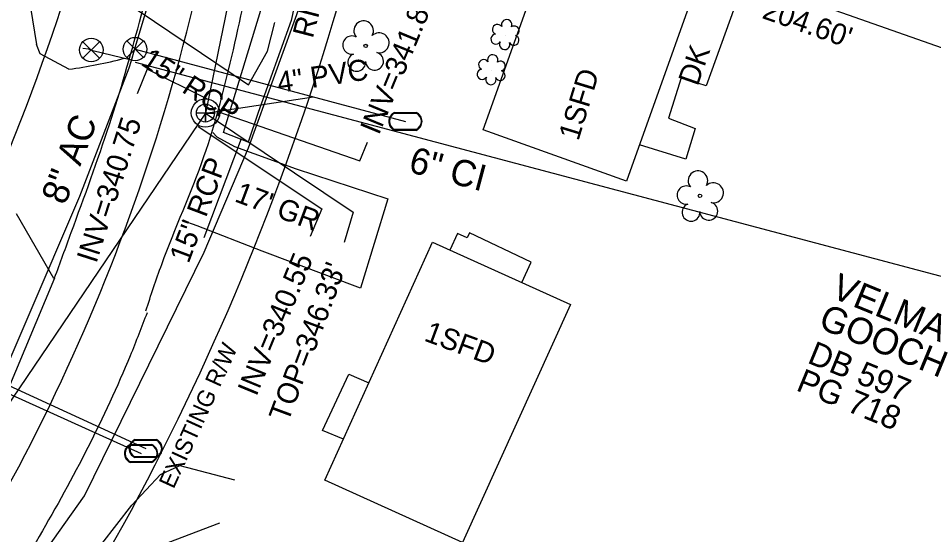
# Model space of a CAD drawing. Extents: x 2089016 to 2094354, y 862840 to 864725.
# Drawn here: x 2091434.2 to 2091607.8, y 863873.2 to 863971.2 of the extents above; entities that cross this region are included whole.
import ezdxf

# ---------------------------------------------------------------- set-up
doc = ezdxf.new("R2010")
doc.units = 0
for name, color, linetype in [('Exist Building', 7, 'Continuous'), ('Exist Building Text', 7, 'Continuous'), ('Exist Horizontal Alignment', 7, 'Continuous'), ('Exist Other Culture Area Outline', 7, 'Continuous'), ('Exist Other Culture Area Outline Text', 7, 'Continuous'), ('Exist Property Deed Book Text', 7, 'Continuous'), ('Exist Property Line', 7, 'Continuous'), ('Exist Property Line Text', 7, 'Continuous'), ('Exist Property Owner Text', 7, 'Continuous'), ('Exist Right of Way Line', 7, 'Continuous'), ('Exist Right of Way Line Text', 7, 'Continuous'), ('Exist Roads EOP', 7, 'Continuous'), ('Exist Roads Soil', 7, 'Continuous'), ('Exist Roads Soil Text', 7, 'Continuous'), ('Exist Structure Minor Pipes RCP 15 Inch', 7, 'Continuous'), ('Exist Structure Minor Pipes RCP 15 Inch Leader', 7, 'Continuous'), ('Exist Structure Minor Pipes RCP 15 Inch Text', 7, 'Continuous'), ('Exist Utilities Gas UG Line SUE LOS B', 7, 'Continuous'), ('Exist Utilities Power UG Cable SUE LOS B', 7, 'Continuous'), ('Exist Utilities Sanitary Sewer Manhole Leader', 7, 'Continuous'), ('Exist Utilities Sanitary Sewer Manhole Text', 7, 'Continuous'), ('Exist Utilities Sanitary Sewer UG Line', 7, 'Continuous'), ('Exist Utilities Sanitary Sewer UG Line Invert Elevation', 7, 'Continuous'), ('Exist Utilities Sanitary Sewer UG Line Leader', 7, 'Continuous'), ('Exist Utilities Sanitary Sewer UG Line Text', 7, 'Continuous'), ('Exist Utilities Water UG Line SUE LOS B', 7, 'Continuous'), ('Exist Utilities Water UG Line SUE LOS C', 7, 'Continuous'), ('Exist Utilities Water UG Line SUE LOS C Text', 7, 'Continuous'), ('Exist Vegetation Shrub CELL', 7, 'Continuous'), ('Exist Vegetation Tree CELL', 7, 'Continuous'), ('Pattern 1', 7, 'Continuous'), ('Prop Erosion Embankment Toe Protection with Rip Rap 2 Detail CELL', 7, 'Continuous'), ('Raster_Level_0', 7, 'Continuous')]:
    doc.layers.add(name, color=color, linetype=linetype)

msp = doc.modelspace()

# ---------------------------------------------------------------- linework, layer by layer
at = {"layer": 'Exist Building'}
for points in [[(2091567.71, 863991.16), (2091549.56, 863940.28), (2091522.37, 863949.98), (2091540.52, 864000.86)], [(2091538.91, 863916.88), (2091518.47, 863871.7), (2091492.32, 863883.53), (2091512.77, 863928.7)]]:
    msp.add_lwpolyline(points, close=True, dxfattribs=at)
at = {"layer": 'Exist Horizontal Alignment'}
msp.add_arc((2091098.16, 864063.33), 380, 321.5759, 346.748, dxfattribs=at)
at = {"layer": 'Exist Other Culture Area Outline'}
for points in [[(2091473.13, 863949.53), (2091483.2, 863982.54), (2091486.28, 863998.43), (2091488.56, 864010.41), (2091490.05, 864015.08), (2091492.22, 864015.95), (2091494.97, 864015.1), (2091494.81, 864012.79), (2091492.13, 863998.34), (2091488.56, 863982.66), (2091485.94, 863970.77), (2091479.72, 863953.33), (2091477.79, 863947.66), (2091473.13, 863949.53)], [(2091563.4, 863979.09), (2091567.34, 863977.71), (2091566.44, 863974.77), (2091570.13, 863973.43), (2091564.66, 863958.37), (2091559.94, 863959.88), (2091557.5, 863952.2), (2091562.57, 863950.29), (2091560.78, 863944.47), (2091552.02, 863947.19)], [(2091529.69, 863921.05), (2091531.45, 863924.91), (2091519.77, 863930.44), (2091519.34, 863929.54), (2091517.48, 863930.32), (2091516.06, 863927.21)], [(2091495.86, 863891.34), (2091491.88, 863892.95), (2091496.9, 863903.67), (2091500.69, 863902.03)]]:
    msp.add_lwpolyline(points, dxfattribs=at)
at = {"layer": 'Exist Property Line'}
msp.add_line((2091824.61, 863889.69), (2091502.5, 864003.2), dxfattribs=at)
at = {"layer": 'Exist Right of Way Line'}
for radius in [444.54, 494.54]:
    msp.add_arc((2091020.08, 864112.07), radius, 322.7135, 346.759, dxfattribs=at)
at = {"layer": 'Exist Roads EOP'}
msp.add_line((2091431.95, 863899.97), (2091441.17, 863921.92), dxfattribs=at)
for points in [[(2091441.1, 863921.91), (2091444.26, 863930.54), (2091451.5, 863951.02), (2091462.11, 863990.03), (2091470.34, 864025.4), (2091478.72, 864061.83), (2091488.18, 864099.79), (2091497.28, 864140.14), (2091508.39, 864182.61), (2091520.43, 864222.63), (2091532.13, 864263.12), (2091539.24, 864279.17)], [(2091458.4, 863915.67), (2091461.42, 863924.49), (2091469.42, 863944.94), (2091479.75, 863985.59), (2091486.04, 864011.02), (2091487.65, 864016.26), (2091489.53, 864018.43), (2091490.64, 864021.54), (2091491.12, 864028.71), (2091491.12, 864035.24), (2091495.79, 864056.26), (2091504.17, 864091.54), (2091506.21, 864096.08), (2091508.03, 864097.81), (2091509.43, 864104.3), (2091510.9, 864108.46), (2091509.69, 864112.64), (2091510.21, 864116.03), (2091515.22, 864135.56), (2091526.19, 864178.07), (2091537.83, 864216.97), (2091551.26, 864256.55)], [(2090159.86, 864177.45), (2090180.67, 864168.73), (2090222.86, 864151.65), (2090264.39, 864134.6), (2090306, 864117.79), (2090347.24, 864101.05), (2090392.99, 864082.57), (2090433.2, 864065.09), (2090472.83, 864048.96), (2090514.73, 864032.43), (2090559.97, 864014.05), (2090601.37, 863997.19), (2090646.29, 863978.82), (2090688.95, 863961.27), (2090733.38, 863942.96), (2090770.05, 863927.33), (2090814.52, 863908.72), (2090858.91, 863891), (2090901.15, 863874.17), (2090939.87, 863858.28), (2090962.72, 863848.64), (2090997.54, 863834.72), (2091036.07, 863819.08), (2091075.6, 863802.48), (2091112.88, 863787.77), (2091153.64, 863770.65), (2091194.67, 863753.49), (2091234.07, 863737.23), (2091276.57, 863719.33), (2091296.56, 863710.75), (2091332.88, 863695.67), (2091370.71, 863680.05), (2091411.45, 863662.85), (2091427.01, 863655.9), (2091440.19, 863646.8), (2091448.83, 863640.62), (2091463.67, 863633.85), (2091467.99, 863632.17), (2091469.11, 863631.07), (2091469.97, 863630.04), (2091470.37, 863629.28)], [(2091458.63, 863915.3), (2091455.43, 863907.16), (2091438.17, 863872.89), (2091417.82, 863841.31), (2091394.13, 863810.14), (2091368.83, 863778.33), (2091355.6, 863760.48), (2091347.95, 863737.92), (2091353.05, 863717.6), (2091353.04, 863717.56), (2091357.07, 863712.82), (2091361.5, 863708.99), (2091398.61, 863693.57), (2091435.17, 863678.96), (2091472.88, 863664.14), (2091513.07, 863651.42), (2091550.28, 863640.44), (2091559.59, 863639.13), (2091561.17, 863638.35), (2091573.07, 863633.85), (2091588.61, 863630.02), (2091610.92, 863627.57), (2091621.33, 863629.04)]]:
    msp.add_spline(points, degree=3, dxfattribs=at)
at = {"layer": 'Exist Roads Soil'}
msp.add_line((2091433.81, 863934.16), (2091440.87, 863921.84), dxfattribs=at)
for points in [[(2091485.82, 864199.68), (2091479.84, 864189.88), (2091466.83, 864148.87), (2091457.53, 864106.62), (2091449.87, 864069.96), (2091439.63, 864016.58), (2091434.62, 863984.99), (2091437.65, 863966.23)], [(2091443.81, 863961.5), (2091438.34, 863964.46), (2091437.65, 863966.23)], [(2091471.1, 863949.52), (2091471.86, 863948.68), (2091475.2, 863946.86), (2091486.93, 863942.63), (2091504.32, 863936.92), (2091499.13, 863919.99), (2091480.46, 863927), (2091468.12, 863931.77), (2091465.3, 863932.81)]]:
    msp.add_lwpolyline(points, dxfattribs=at)
msp.add_ellipse((2091436.1, 864007.48), major_axis=(62.63, 5.64), ratio=0.740396, start_param=4.76902, end_param=4.940315, dxfattribs=at)
at = {"layer": 'Exist Structure Minor Pipes RCP 15 Inch'}
for p, q in [((2091454.01, 863974.64), (2091477.9, 863958.52)), ((2091469.45, 863929.61), (2091476.53, 863948.36))]:
    msp.add_line(p, q, dxfattribs=at)
at = {"layer": 'Exist Structure Minor Pipes RCP 15 Inch Leader'}
msp.add_lwpolyline([(2091477.9, 863958.52), (2091481.46, 863964.94), (2091482.87, 863970.36)], dxfattribs=at)
at = {"layer": 'Exist Utilities Gas UG Line SUE LOS B'}
msp.add_lwpolyline([(2091438.29, 863868.65), (2091446.78, 863880.55), (2091469.49, 863926.78), (2091477.9, 863946.6), (2091487.83, 863974.17), (2091492.72, 863997.92), (2091495.61, 864013.62), (2091499.29, 864041.53), (2091509.34, 864081.8)], dxfattribs=at)
at = {"layer": 'Exist Utilities Power UG Cable SUE LOS B'}
for points in [[(2091441.04, 863859.91), (2091446.46, 863866.5), (2091450.03, 863871.44), (2091455.75, 863878.78), (2091461.19, 863884.64), (2091464.88, 863886.3), (2091475.2, 863883.59)], [(2091441.98, 863859.22), (2091448.4, 863864.11), (2091461.32, 863871.21), (2091472.45, 863875.46)]]:
    msp.add_lwpolyline(points, dxfattribs=at)
at = {"layer": 'Exist Utilities Sanitary Sewer Manhole Leader'}
msp.add_lwpolyline([(2091469.71, 863953.2), (2091497.69, 863934.39), (2091496.03, 863928.62)], dxfattribs=at)
at = {"layer": 'Exist Utilities Sanitary Sewer UG Line'}
msp.add_line((2091469.71, 863953.2), (2091490.21, 863956.3), dxfattribs=at)
msp.add_lwpolyline([(2091692.13, 864500.83), (2091501.01, 864105.51), (2091469.71, 863953.2), (2091320.59, 863732.95), (2090957.27, 863880.97), (2090681.31, 863994.88), (2090015.26, 864266.1)], dxfattribs=at)
at = {"layer": 'Exist Utilities Sanitary Sewer UG Line Leader'}
for points in [[(2091470.09, 863955.85), (2091458.68, 863961.55), (2091456.74, 863956.84)], [(2091472.16, 863953.41), (2091499.01, 863944.16), (2091500.45, 863947.66)], [(2091468.33, 863950.64), (2091491.8, 863935.02), (2091489.54, 863929.76)]]:
    msp.add_lwpolyline(points, dxfattribs=at)
at = {"layer": 'Exist Utilities Water UG Line SUE LOS B'}
for points in [[(2091455.27, 863961.79), (2091455.66, 863963.15), (2091456.23, 863965.17), (2091460.66, 863980.04), (2091461.38, 863982.3)], [(2091455.69, 863963.23), (2091448.32, 863965.01), (2091447.52, 863965.3), (2091446.45, 863965.42)]]:
    msp.add_lwpolyline(points, dxfattribs=at)
at = {"layer": 'Exist Utilities Water UG Line SUE LOS C'}
for p, q in [((2091456.36, 863965.32), (2091507.63, 863951.61)), ((2091456.35, 863962.82), (2091840.36, 863860.85)), ((2091430.79, 863902.27), (2091458.37, 863889.54)), ((2091430.23, 863900.97), (2091457.5, 863888.61))]:
    msp.add_line(p, q, dxfattribs=at)
msp.add_lwpolyline([(2091311.69, 863687.8), (2091328.33, 863730.1), (2091345.37, 863766.58), (2091360.45, 863789.1), (2091425.86, 863890.78), (2091445.87, 863937.41), (2091455.27, 863961.8)], dxfattribs=at)
at = {"layer": 'Exist Vegetation Shrub CELL'}
for p, q in [((2091526.6, 863967.91), (2091526.6, 863967.91)), ((2091523.97, 863961.24), (2091523.97, 863961.24))]:
    msp.add_line(p, q, dxfattribs=at)
for centre, radius, start, end in [((2091525.11, 863969.04), 0.968, 35.8908, 245.4216), ((2091526.83, 863969.95), 0.99, 334.8391, 200.4717), ((2091528.27, 863968.78), 0.929, 284.4567, 126.0861), ((2091524.8, 863967.21), 0.955, 95.1099, 327.9534), ((2091526.47, 863966.23), 0.984, 151.2797, 21.387), ((2091528.23, 863966.98), 0.937, 204.9913, 73.4601), ((2091522.48, 863962.37), 0.968, 35.8908, 245.4216), ((2091524.2, 863963.28), 0.99, 334.8391, 200.4717), ((2091525.64, 863962.11), 0.929, 284.4567, 126.0861), ((2091522.17, 863960.54), 0.955, 95.1099, 327.9534), ((2091525.6, 863960.31), 0.937, 204.9913, 73.4601), ((2091523.84, 863959.56), 0.984, 151.2797, 21.387)]:
    msp.add_arc(centre, radius, start, end, dxfattribs=at)
at = {"layer": 'Exist Vegetation Tree CELL'}
for p, q in [((2091500.1, 863965.93), (2091500.1, 863965.93)), ((2091563.49, 863937.48), (2091563.49, 863937.48))]:
    msp.add_line(p, q, dxfattribs=at)
for centre in [(2091500.1, 863965.93), (2091563.49, 863937.48)]:
    msp.add_circle(centre, 0.326, dxfattribs=at)
for centre, radius, start, end in [((2091499.71, 863968.81), 1.86, 330.1651, 219.7134), ((2091502.64, 863966.52), 1.9, 257.1011, 134.1999), ((2091497.49, 863966.09), 1.73, 62.6636, 279.3457), ((2091501.77, 863963.03), 1.7, 181.2822, 74.56), ((2091498.39, 863962.81), 1.69, 111.5671, 6.231), ((2091563.11, 863940.36), 1.86, 330.1651, 219.7134), ((2091560.89, 863937.64), 1.73, 62.6636, 279.3457), ((2091566.04, 863938.07), 1.9, 257.1011, 134.1999), ((2091561.79, 863934.36), 1.69, 111.5671, 6.231), ((2091565.16, 863934.58), 1.7, 181.2822, 74.56)]:
    msp.add_arc(centre, radius, start, end, dxfattribs=at)
at = {"layer": 'Pattern 1'}
for p, q in [((2091507.63, 863951.61), (2091507.63, 863951.61)), ((2091457.5, 863888.61), (2091457.5, 863888.61)), ((2091458.37, 863889.54), (2091458.37, 863889.54))]:
    msp.add_line(p, q, dxfattribs=at)
for points in [[(2091505.59, 863953.31), (2091509.66, 863953.31)], [(2091505.59, 863953.17), (2091509.66, 863953.17)], [(2091509.66, 863950.05), (2091505.56, 863950.05)], [(2091509.66, 863949.91), (2091505.56, 863949.91)], [(2091455.46, 863890.31), (2091459.53, 863890.31)], [(2091455.46, 863890.17), (2091459.53, 863890.17)], [(2091456.33, 863891.24), (2091460.41, 863891.24)], [(2091456.33, 863891.11), (2091460.41, 863891.11)], [(2091459.53, 863887.05), (2091455.43, 863887.05)], [(2091459.53, 863886.91), (2091455.43, 863886.91)], [(2091460.41, 863887.98), (2091456.31, 863887.98)], [(2091460.41, 863887.84), (2091456.31, 863887.84)]]:
    msp.add_lwpolyline(points, dxfattribs=at)
for centre, radius, start, end in [((2091506.32, 863951.6), 1.86, 113.178, 245.9794), ((2091506.33, 863951.6), 1.73, 115.3009, 243.7824), ((2091508.92, 863951.61), 1.86, 293.6483, 66.3084), ((2091508.93, 863951.61), 1.73, 295.1272, 64.8728), ((2091456.19, 863888.6), 1.86, 113.178, 245.9794), ((2091456.2, 863888.6), 1.73, 115.3009, 243.7824), ((2091457.06, 863889.54), 1.86, 113.178, 245.9794), ((2091457.07, 863889.54), 1.73, 115.3009, 243.7824), ((2091458.79, 863888.61), 1.86, 293.6483, 66.3084), ((2091458.8, 863888.61), 1.73, 295.1272, 64.8728), ((2091459.66, 863889.54), 1.86, 293.6483, 66.3084), ((2091459.68, 863889.54), 1.73, 295.1272, 64.8728)]:
    msp.add_arc(centre, radius, start, end, dxfattribs=at)
at = {"layer": 'Prop Erosion Embankment Toe Protection with Rip Rap 2 Detail CELL'}
for points in [[(2091449.63, 863966.73), (2091446.48, 863963.58), (2091448.05, 863965.16), (2091449.63, 863963.58), (2091446.48, 863966.73)], [(2091457.93, 863966.89), (2091454.78, 863963.74), (2091456.36, 863965.32), (2091457.93, 863963.74), (2091454.78, 863966.89)]]:
    msp.add_lwpolyline(points, dxfattribs=at)
for centre in [(2091448.05, 863965.16), (2091456.36, 863965.32)]:
    msp.add_circle(centre, 2.23, dxfattribs=at)
at = {"layer": 'Raster_Level_0'}
msp.add_lwpolyline([(2091469.71, 863954.91), (2091469.71, 863951.49), (2091469.71, 863953.2), (2091471.42, 863953.2), (2091468, 863953.2)], dxfattribs=at)
for radius in [2.69, 1.71]:
    msp.add_circle((2091469.71, 863953.2), radius, dxfattribs=at)

# ---------------------------------------------------------------- texts
at = {"layer": 'Exist Building Text'}
for rotation, p in [(72.9554, (2091540.43, 863947.78)), (339.5331, (2091510.98, 863910.07))]:
    msp.add_text('1SFD', height=4, rotation=rotation, dxfattribs=at).set_placement(p)
at = {"layer": 'Exist Other Culture Area Outline Text'}
for s, rotation, p in [('RIP RAP', 75.4473, (2091490.05, 863967.22)), ('DK', 70.7197, (2091563.05, 863958.16))]:
    msp.add_text(s, height=4, rotation=rotation, dxfattribs=at).set_placement(p)
at = {"layer": 'Exist Property Deed Book Text'}
for s, p in [('DB 597', (2091583.66, 863905.88)), ('PG 718', (2091581.52, 863900.66))]:
    msp.add_text(s, height=4.5, rotation=337.6724, dxfattribs=at).set_placement(p)
at = {"layer": 'Exist Property Line Text'}
msp.add_text("204.60'", height=4, rotation=340.5887, dxfattribs=at).set_placement((2091575.07, 863971.26))
at = {"layer": 'Exist Property Owner Text'}
for s, p in [('VELMA S', (2091588.1, 863918.31)), ('GOOCH', (2091585.72, 863912.52))]:
    msp.add_text(s, height=5, rotation=337.6724, dxfattribs=at).set_placement(p)
at = {"layer": 'Exist Right of Way Line Text'}
msp.add_text('EXISTING R/W', height=3.2, rotation=65.5569, dxfattribs=at).set_placement((2091463.66, 863881.75))
at = {"layer": 'Exist Roads Soil Text'}
msp.add_text("17' GR", height=4, rotation=339.4297, dxfattribs=at).set_placement((2091475.02, 863936.5))
at = {"layer": 'Exist Structure Minor Pipes RCP 15 Inch Text'}
for height, rotation, p in [(3.999, 326.4496, (2091457.25, 863962.46)), (4, 69.3276, (2091466.5, 863924.5))]:
    msp.add_text('15" RCP', height=height, rotation=rotation, dxfattribs=at).set_placement(p)
at = {"layer": 'Exist Utilities Sanitary Sewer Manhole Text'}
msp.add_text("TOP=346.33'", height=4, rotation=69.486, dxfattribs=at).set_placement((2091485.37, 863894.37))
at = {"layer": 'Exist Utilities Sanitary Sewer UG Line Invert Elevation'}
for s, rotation, p in [('INV=341.89', 67.5689, (2091502.59, 863948.87)), ('INV=340.75', 72.3095, (2091449, 863924.54)), ('INV=340.55', 67.5689, (2091479.36, 863899.3))]:
    msp.add_text(s, height=4, rotation=rotation, dxfattribs=at).set_placement(p)
at = {"layer": 'Exist Utilities Sanitary Sewer UG Line Text'}
msp.add_text('4" PVC', height=4, rotation=8.603, dxfattribs=at).set_placement((2091483.62, 863956.99))
at = {"layer": 'Exist Utilities Water UG Line SUE LOS C Text'}
for s, rotation, p in [('8" AC', 68.9246, (2091443.09, 863935.56)), ('6" CI', 345.1281, (2091508.01, 863942.07))]:
    msp.add_text(s, height=5, rotation=rotation, dxfattribs=at).set_placement(p)

doc.saveas('drawing.dxf')
